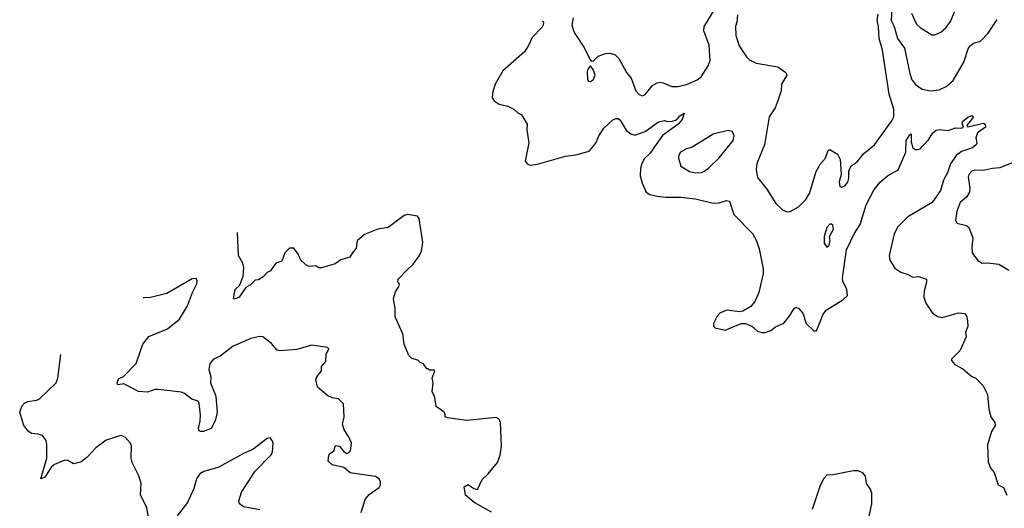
# Model space of a CAD drawing. Extents: x 2087054 to 2277909, y 548907 to 753496.
# Tile 361 of 444: x 2198050 to 2204715, y 736665 to 739971. Entities that reach past the tile are written whole.
import ezdxf

# ---------------------------------------------------------------- set-up
doc = ezdxf.new("R2010")
doc.units = 0

msp = doc.modelspace()

# ---------------------------------------------------------------- linework, layer by layer
at = {"layer": '0CON20XD'}
for points in [[(2204087.5, 740015), (2204121.7, 739941.7), (2204145, 739917.5), (2204225, 739870), (2204245, 739870), (2204285, 739886.2), (2204320.9, 739919.1), (2204350.9, 739959.1), (2204392.2, 740055)], [(2201796.7, 739985), (2201787.5, 739935), (2201804, 739885), (2201868.8, 739785), (2201915, 739697.5), (2201925, 739690), (2201935, 739692.5), (2201965.9, 739724.1), (2202015, 739742), (2202045, 739745.7), (2202078, 739735), (2202105, 739709.2), (2202157.8, 739615), (2202189.5, 739575), (2202221.1, 739491.1), (2202244.4, 739464.4), (2202265, 739456), (2202285, 739466.2), (2202334.4, 739525.6), (2202365, 739544), (2202385, 739548), (2202406.1, 739543.9), (2202465, 739518.6), (2202505, 739519.5), (2202565, 739532.7), (2202636, 739565), (2202664.2, 739585), (2202711.3, 739658.7), (2202724.7, 739695.3), (2202718.3, 739798.2), (2202681.8, 739895), (2202684.5, 739925), (2202698.8, 739951.2), (2202744.6, 740025.4)], [(2202910, 740005), (2202905.4, 739955), (2202895.4, 739925), (2202898.2, 739865), (2202920.4, 739795), (2202969.5, 739719.5), (2202989.3, 739699.3), (2203035, 739677.5), (2203182.3, 739652.3), (2203236.7, 739615), (2203242, 739595), (2203208, 739535), (2203205, 739490), (2203185, 739430), (2203164.3, 739375), (2203122.5, 739315), (2203091.5, 739125), (2203041, 738999), (2203034.6, 738955), (2203044.6, 738904.6), (2203107.1, 738825), (2203168.7, 738728.7), (2203214.4, 738684.4), (2203245, 738672), (2203265, 738674), (2203322.5, 738705), (2203370.8, 738755), (2203395.8, 738795), (2203442.5, 738945), (2203470, 738995), (2203503.8, 739035), (2203523.9, 739086.1), (2203535, 739092.5), (2203585, 739061.2), (2203603.8, 739025), (2203611.2, 738925), (2203596.7, 738875), (2203603, 738843), (2203615, 738837.5), (2203635, 738847.5), (2203655, 738872.5), (2203661.7, 738898.3), (2203663.9, 738946.1), (2203677.7, 738982.3), (2203719.7, 739010.3), (2203764.5, 739065.5), (2203836.4, 739123.6), (2203953, 739287), (2203967.3, 739315), (2203967.5, 739365), (2203936.8, 739466.8), (2203890.8, 739765), (2203868.1, 739845), (2203864, 739925), (2203854.1, 739965), (2203861.4, 740008.6)], [(2203953.5, 740043.5), (2203949.5, 739965), (2203968.8, 739925), (2203992.8, 739845), (2204039.2, 739779.2), (2204075, 739606.2), (2204089.5, 739565), (2204115, 739533.1), (2204160.2, 739500.2), (2204215, 739489.5), (2204273.6, 739496.4), (2204320.8, 739519.2), (2204369.1, 739560.9), (2204440.5, 739685), (2204471.5, 739775), (2204485, 739794.2), (2204507, 739813), (2204555, 739826.7), (2204605, 739880), (2204667.1, 739972.9)], [(2201589, 739961.3), (2201595.8, 739955.8), (2201594.3, 739935), (2201585, 739919.2), (2201519.5, 739850.5), (2201495, 739797.1), (2201466.9, 739755), (2201320.6, 739625), (2201268.2, 739535), (2201252.2, 739485), (2201249.2, 739445), (2201261.7, 739421.7), (2201295, 739400), (2201355, 739386), (2201395, 739366.2), (2201421.2, 739341.2), (2201447, 739327), (2201486.2, 739265), (2201483.8, 739225), (2201497.3, 739137.3), (2201471.8, 739015), (2201485, 738995.5), (2201505, 738987.7), (2201555, 738993.6), (2201745, 739048.9), (2201815, 739056.1), (2201905, 739081.8), (2201950, 739135), (2201970, 739185), (2202005, 739238), (2202065, 739293.3), (2202085, 739303.8), (2202101.7, 739301.7), (2202115, 739291.2), (2202154.4, 739224.4), (2202188, 739198), (2202215, 739191.1), (2202284.6, 739215.4), (2202375, 739279.2), (2202415, 739290), (2202435, 739283.3), (2202466, 739284), (2202495.9, 739294.1), (2202518.3, 739321.7), (2202548.3, 739338.3), (2202535, 739296.2), (2202506.5, 739263.5), (2202401.7, 739188.2), (2202315, 739065.7), (2202278.7, 739031.3), (2202260.8, 738999.2), (2202252.2, 738965), (2202250.9, 738915), (2202262.7, 738865), (2202291.8, 738805), (2202315, 738787.6), (2202365, 738776.5), (2202425, 738769.8), (2202525, 738771.6), (2202625, 738760), (2202745, 738729.6), (2202785, 738732.9), (2202835, 738746.9), (2202854.4, 738744.4), (2202885, 738654.2), (2203011.1, 738525), (2203038.2, 738475), (2203055, 738422), (2203082, 738285), (2203082.7, 738255), (2203053.2, 738125), (2203026.2, 738063.8), (2203000, 738030), (2202945, 737998.9), (2202925, 737995.5), (2202835, 738006.9), (2202790.5, 737985), (2202771.1, 737965), (2202745.6, 737915), (2202746.7, 737896.7), (2202755, 737886), (2202825, 737871.4), (2202935, 737916), (2202963.6, 737916.4), (2203007, 737897), (2203044.1, 737864.1), (2203074.1, 737854.1), (2203095.7, 737854.3), (2203135, 737869.2), (2203166.3, 737893.7), (2203221.7, 737918.3), (2203258, 737962), (2203292.7, 738017.3), (2203305, 738026.7), (2203325, 738016.7), (2203352, 737985), (2203373.1, 737915), (2203425, 737866), (2203445, 737866.2), (2203472.6, 737937.4), (2203487.1, 737975), (2203509.2, 738005), (2203623.3, 738075), (2203653.3, 738105), (2203649.2, 738145), (2203622.6, 738202.6), (2203619.2, 738225), (2203647.3, 738415), (2203698.3, 738521.7), (2203740.2, 738585), (2203781.2, 738718.8), (2203835, 738823.1), (2203875, 738872.5), (2203925, 738915.5), (2203995.8, 738955), (2204048.1, 739075), (2204051.4, 739155), (2204075, 739193.3), (2204085, 739200), (2204083.8, 739145), (2204095, 739103.8), (2204113, 739093), (2204127.3, 739092.7), (2204145, 739098), (2204162.5, 739115), (2204201.7, 739158.3), (2204232, 739205), (2204255, 739224), (2204275, 739227.5), (2204335, 739221.2), (2204385, 739239.2), (2204425, 739237.5), (2204440, 739245), (2204430.3, 739270.3), (2204434.4, 739285), (2204465, 739310), (2204495, 739322.5), (2204506.2, 739315), (2204462.5, 739255), (2204467.5, 739247.5), (2204575, 739270.8), (2204586, 739265), (2204587.5, 739245), (2204533.8, 739205), (2204523, 739173), (2204530, 739135), (2204525.9, 739124.1), (2204500, 739105), (2204425, 739080), (2204388.3, 739051.7), (2204351.5, 738995), (2204330.9, 738935), (2204302.9, 738885), (2204284.2, 738815), (2204228, 738735), (2204061.8, 738638.2), (2203991.7, 738568.3), (2203969.2, 738520.8), (2203936.8, 738376.8), (2203941.1, 738345), (2203975, 738290), (2204013.9, 738263.9), (2204065, 738246.9), (2204095, 738230), (2204135, 738234.2), (2204187.5, 738215), (2204188.8, 738195), (2204172, 738135), (2204171.2, 738095), (2204185, 738053.3), (2204229.2, 737985), (2204265, 737963.5), (2204295, 737955.6), (2204405, 737987.5), (2204445, 737982.5), (2204458.3, 737968.3), (2204467, 737933), (2204467.5, 737895), (2204452.5, 737855), (2204456.7, 737825), (2204415, 737730), (2204357.5, 737675), (2204357.5, 737665), (2204379.3, 737639.3), (2204435, 737608.8), (2204495, 737556.7), (2204523.3, 737545), (2204571.2, 737495), (2204602, 737435), (2204610, 737335), (2204623.8, 737285), (2204651.2, 737245), (2204654, 737225), (2204628, 737185), (2204601.2, 737095), (2204607, 736977), (2204623.3, 736935), (2204647.7, 736907.7), (2204673.3, 736825), (2204710, 736805), (2204732.5, 736755)], [(2201915, 739553.8), (2201935, 739566.2), (2201945.5, 739595), (2201935, 739630), (2201915, 739660), (2201895, 739637.5), (2201891.9, 739618.1), (2201893.6, 739563.6), (2201900, 739555), (2201915, 739553.8)], [(2202625, 738934.5), (2202665, 738938.5), (2202685, 738946.7), (2202713.4, 738966.6), (2202785, 739036.2), (2202878.9, 739155), (2202885.5, 739185.5), (2202875, 739213.8), (2202845, 739220.5), (2202745, 739196.7), (2202601.9, 739108.1), (2202560, 739095), (2202523.8, 739075), (2202512, 739055), (2202510, 739035), (2202525, 738980), (2202583.3, 738945), (2202625, 738934.5)], [(2204825, 739024.5), (2204685, 738969.1), (2204635, 738965.6), (2204575, 738950.5), (2204515, 738952.9), (2204495, 738946), (2204476, 738925), (2204470, 738905), (2204481.7, 738831.7), (2204480, 738805), (2204458.9, 738771.1), (2204415.4, 738734.6), (2204393.3, 738675), (2204385.8, 738615), (2204395, 738594), (2204458.8, 738578.8), (2204476.2, 738565), (2204502, 738495), (2204496, 738435), (2204498.8, 738395), (2204535, 738341.2), (2204565, 738324), (2204603.6, 738326.4), (2204677.8, 738317.8), (2204746.6, 738276.6)], [(2201245, 736639.5), (2201126.2, 736705), (2201068, 736755), (2201058.3, 736811.7), (2201085, 736826.7), (2201125, 736798.8), (2201148, 736792), (2201179.7, 736860.3), (2201222.1, 736897.9), (2201283.7, 736976.3), (2201302.2, 737025), (2201312.2, 737085), (2201303.8, 737245), (2201295, 737267.5), (2201275, 737280), (2201075, 737260), (2200945, 737277.5), (2200930, 737285), (2200930, 737305), (2200922.5, 737315), (2200870, 737355), (2200861.2, 737415), (2200843.3, 737455), (2200848.8, 737515), (2200843.3, 737545), (2200860, 737595), (2200855, 737600), (2200825, 737600), (2200815, 737610), (2200805, 737610), (2200783, 737643), (2200761.7, 737651.7), (2200745, 737667.5), (2200705, 737680), (2200685, 737700), (2200652.5, 737775), (2200643.3, 737845), (2200590.7, 737960.7), (2200592.5, 738015), (2200580, 738085), (2200595, 738130), (2200617.5, 738165), (2200620, 738185), (2200610, 738195), (2200612.5, 738215), (2200668.8, 738275), (2200712.7, 738317.3), (2200756.2, 738375), (2200770, 738405), (2200780, 738465), (2200755, 738626.7), (2200742, 738642), (2200675, 738654.2), (2200653.7, 738646.3), (2200545, 738565.7), (2200475, 738554.5), (2200385, 738518.5), (2200334.4, 738475), (2200327.8, 738425), (2200301.9, 738395), (2200285.5, 738364.5), (2200225, 738345.6), (2200185, 738320), (2200093, 738293), (2200075, 738293.3), (2200055, 738306.2), (2200015, 738302), (2199995, 738306), (2199953.8, 738345), (2199936, 738385), (2199906.2, 738425), (2199875.9, 738425.9), (2199845, 738393.3), (2199825, 738337.5), (2199785, 738323.8), (2199747.7, 738272.3), (2199725, 738260), (2199697.7, 738232.3), (2199667.7, 738212.3), (2199645, 738210), (2199611.7, 738178.3), (2199580.5, 738159.5), (2199536.7, 738093.3), (2199505, 738080), (2199496.7, 738085), (2199508.9, 738145), (2199540.6, 738175), (2199561.8, 738235), (2199568, 738295), (2199561.4, 738325), (2199532.2, 738375), (2199525.5, 738531)], [(2203515, 738433.3), (2203530, 738445), (2203536.4, 738476.4), (2203532.5, 738505), (2203558.8, 738555), (2203555, 738580), (2203545, 738587.5), (2203535, 738587.5), (2203513.3, 738565), (2203496.7, 738505), (2203495, 738460), (2203515, 738433.3)], [(2200362.2, 736637.8), (2200387.8, 736725), (2200415, 736757.8), (2200482.8, 736807.2), (2200492.9, 736825), (2200492.9, 736845), (2200484.4, 736864.4), (2200459.7, 736879.7), (2200287.5, 736905), (2200245, 736941.9), (2200165, 736960), (2200137.5, 736985), (2200142.5, 737025), (2200147.5, 737035), (2200176.1, 737053.9), (2200188.8, 737091.2), (2200215, 737086), (2200242.3, 737052.3), (2200265, 737036.2), (2200283.3, 737045), (2200289.2, 737055), (2200295.8, 737105), (2200281.4, 737145), (2200247, 737197), (2200235.8, 737235), (2200246.7, 737285), (2200243, 737373), (2200207.5, 737405), (2200165, 737413.3), (2200136.4, 737426.4), (2200066.7, 737485), (2200054.3, 737535), (2200060.8, 737555), (2200092.5, 737595), (2200092, 737625), (2200122.1, 737657.9), (2200124, 737705), (2200142.5, 737745), (2200133.6, 737753.6), (2200025, 737770), (2199925, 737738.8), (2199815, 737730), (2199793.8, 737735), (2199755, 737780), (2199695, 737825.7), (2199675, 737827.8), (2199615, 737814.4), (2199495, 737761.9), (2199408.1, 737695), (2199361.9, 737675), (2199336.5, 737645), (2199329.6, 737605), (2199343.5, 737555), (2199341.9, 737515), (2199377.5, 737425), (2199387.3, 737312.7), (2199372.5, 737257.5), (2199346.2, 737205), (2199295, 737185.8), (2199275, 737184.2), (2199265, 737190), (2199260, 737205), (2199272.5, 737255), (2199273.5, 737295), (2199265.9, 737375.9), (2199259.2, 737389.2), (2199215, 737402.9), (2199165, 737442.9), (2199145, 737451.1), (2198985, 737470), (2198965, 737468.6), (2198915, 737450), (2198855, 737455.4), (2198755, 737507.5), (2198715, 737500), (2198710, 737515), (2198719.1, 737540.9), (2198752.7, 737557.3), (2198838, 737645), (2198884.6, 737775.4), (2198925, 737827.5), (2199050.5, 737879.5), (2199132.9, 737945), (2199186.2, 738035), (2199218.8, 738125), (2199250, 738185), (2199252.5, 738205), (2199245, 738220), (2199217, 738217), (2199045, 738119.2), (2198935, 738090.8), (2198889.5, 738089.5), (2198886.2, 738090.2)], [(2198931.4, 736545), (2198911.7, 736671.7), (2198867.1, 736755), (2198872.5, 736835), (2198855, 736890), (2198810.6, 736975), (2198805.6, 737005), (2198807, 737087), (2198801.2, 737105), (2198765, 737146.2), (2198735, 737158), (2198635, 737126), (2198566, 737075), (2198505, 737008), (2198463.2, 736976.8), (2198415, 736966.2), (2198375, 736988.8), (2198355, 736992), (2198285, 736962.5), (2198264.3, 736945), (2198219.2, 736875), (2198193.8, 736863.8), (2198233.1, 737005), (2198234.1, 737094.1), (2198228.8, 737125), (2198205, 737157.5), (2198175, 737167.5), (2198130.7, 737170.7), (2198107, 737187), (2198077.5, 737225), (2198050, 737315), (2198064.1, 737355.9), (2198085, 737380), (2198105, 737388.8), (2198165, 737396.2), (2198185, 737406), (2198298, 737515), (2198308, 737545), (2198328.8, 737705.9)], [(2199675, 736655.7), (2199565, 736676.2), (2199538.8, 736695), (2199534.3, 736715), (2199551.5, 736775), (2199644.2, 736915.8), (2199750, 737025), (2199760.8, 737045), (2199766.7, 737105), (2199760, 737125), (2199745, 737142.5), (2199725, 737136.7), (2199627.5, 737062.5), (2199564.7, 737035.3), (2199397, 736943), (2199297.5, 736915), (2199270.5, 736899.5), (2199246.4, 736863.6), (2199229.7, 736800.3), (2199185.7, 736705), (2199116, 736615)], [(2203801.5, 736611.5), (2203819.4, 736695), (2203817.8, 736767.8), (2203810, 736795), (2203783.4, 736833.4), (2203775, 736882.5), (2203756.7, 736905), (2203725, 736918.8), (2203695, 736918.8), (2203555, 736891.2), (2203515, 736888.8), (2203491.2, 736865), (2203467, 736813), (2203415, 736656.2)]]:
    msp.add_lwpolyline(points, dxfattribs=at)

doc.saveas('drawing.dxf')
